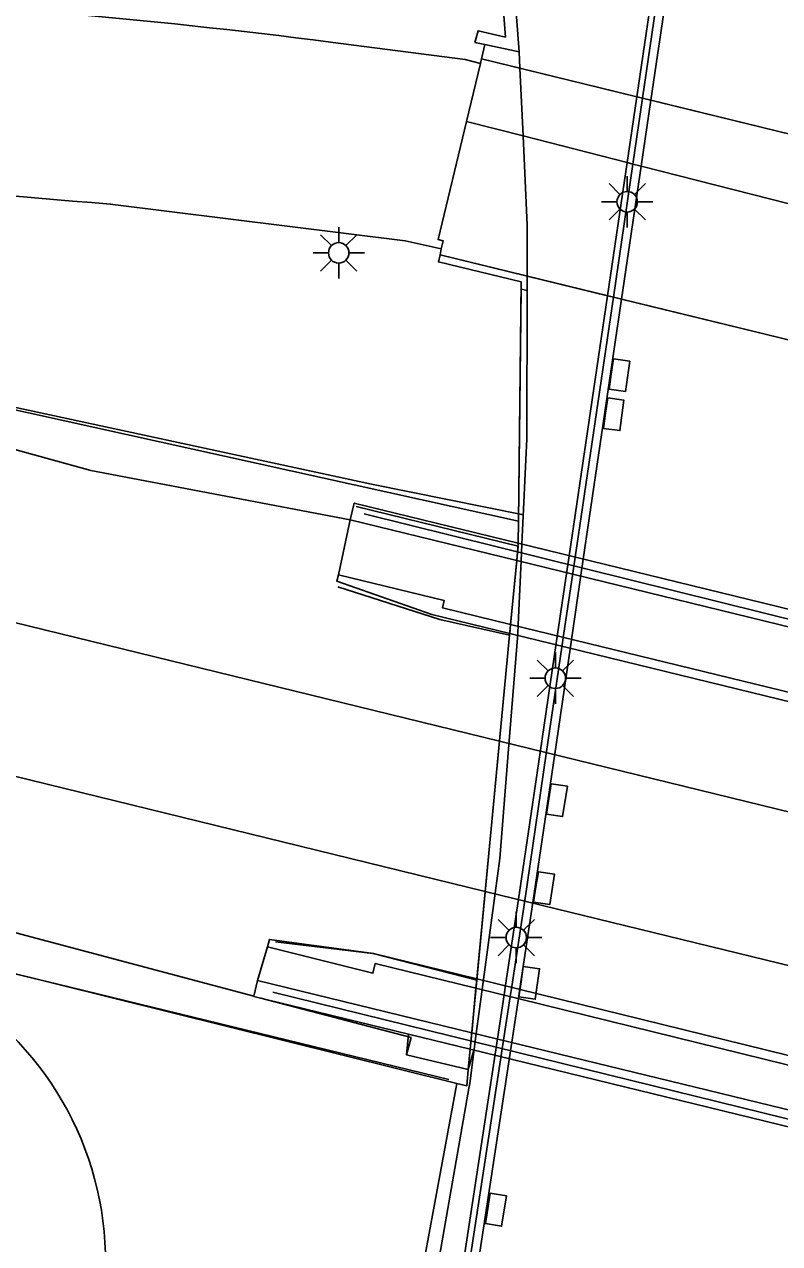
# Model space of a CAD drawing. Extents: x 125000 to 129004, y 397500 to 399008.
# Drawn here: x 126146.19 to 126164.59, y 398746.24 to 398775.95 of the extents above; entities that cross this region are included whole.
import ezdxf

# ---------------------------------------------------------------- set-up
doc = ezdxf.new("R2010")
doc.units = 0
for name, color, linetype in [('gg-afsc-hekwerk', 7, 'Continuous'), ('gg-afsc-muur', 7, 'Continuous'), ('gg-aspt-spoorlijn', 7, 'Continuous'), ('gg-knt-bronhoudergrens', 7, 'Continuous'), ('gg-knt-verharding', 7, 'Continuous'), ('gg-knt-verharding niveau 01', 7, 'Continuous'), ('gg-knt-verharding nz', 7, 'Continuous'), ('gg-kntw-beschoeiing', 7, 'Continuous'), ('gg-kntw-bovenkant insteek waterloop', 7, 'Continuous'), ('gg-kwrk-kunstwerk', 7, 'Continuous'), ('gg-kwrk-kunstwerk niveau 01', 7, 'Continuous'), ('gt-grn-afwateringsgoot', 7, 'Continuous'), ('gt-grn-vlakafsluiter', 7, 'Continuous'), ('gt-symb-kolk', 7, 'Continuous'), ('gt-symb-lichtmast', 7, 'Continuous'), ('gx-grn-maaiveld', 7, 'Continuous'), ('gx-knt-lijn weginrichtingselement', 7, 'Continuous')]:
    doc.layers.add(name, color=color, linetype=linetype)

# ---------------------------------------------------------------- blocks, each defined once
blk = doc.blocks.new('gt0-KOLK')
at = {"layer": 'gt-symb-kolk'}
blk.add_lwpolyline([(0, 0), (0.375, 0), (0.375, 0.4), (-0.375, 0.4), (-0.375, 0), (0, 0)], dxfattribs=at)
blk = doc.blocks.new('gt0-LMAST')
at = {"layer": 'gt-symb-lichtmast'}
for p, q in [((-0.005, 0.246), (-0.005, 0.621)), ((-0.182, 0.173), (-0.447, 0.438)), ((0.172, 0.173), (0.437, 0.438)), ((-0.255, -0.004), (-0.63, -0.004)), ((-0.182, -0.181), (-0.447, -0.446)), ((-0.005, -0.254), (-0.005, -0.629)), ((0.437, -0.446), (0.172, -0.181)), ((0.245, -0.004), (0.62, -0.004))]:
    blk.add_line(p, q, dxfattribs=at)
blk.add_circle((-0.005, -0.004), 0.25, dxfattribs=at)

msp = doc.modelspace()

# ---------------------------------------------------------------- linework, layer by layer
at = {"layer": 'gg-afsc-hekwerk'}
msp.add_lwpolyline([(126100.909, 398764.012), (126103.346, 398763.346), (126130.007, 398756.757), (126137.294, 398754.892), (126147, 398752.56), (126156.532, 398750.233)], dxfattribs=at)
at = {"layer": 'gg-afsc-muur'}
for p, q in [((126154.274, 398764.2), (126158.215, 398763.238)), ((126158.008, 398761.062), (126158.215, 398763.238)), ((126157.209, 398752.659), (126158.008, 398761.062)), ((126157.002, 398750.481), (126157.209, 398752.659)), ((126157.002, 398750.481), (126156.964, 398750.08))]:
    msp.add_line(p, q, dxfattribs=at)
for points in [[(126158.221, 398763.303), (126158.227, 398763.846), (126158.293, 398769.674)], [(126153.821, 398762.24), (126156.309, 398761.447), (126158.008, 398761.062)], [(126157.209, 398752.659), (126154.676, 398753.305), (126152.305, 398753.592)], [(126157.002, 398750.481), (126155.494, 398750.839), (126155.608, 398751.263), (126151.95, 398752.22)]]:
    msp.add_lwpolyline(points, dxfattribs=at)
at = {"layer": 'gg-aspt-spoorlijn'}
for p, q in [((126131.441, 398764.928), (126157.763, 398758.483)), ((126157.763, 398758.483), (126177.941, 398753.543)), ((126157.415, 398754.822), (126177.267, 398749.967))]:
    msp.add_line(p, q, dxfattribs=at)
msp.add_lwpolyline([(125156.322, 399000), (125265.795, 398973.138), (125337.968, 398955.655), (125342.007, 398954.531), (125604.524, 398890.167), (125866.375, 398826.137), (125909.048, 398815.618), (125930.042, 398810.54), (125951.414, 398805.22), (125976.888, 398799.042), (125991.963, 398795.286), (126066.691, 398777.094), (126084.884, 398772.562), (126157.415, 398754.822)], dxfattribs=at)
at = {"layer": 'gg-knt-bronhoudergrens'}
msp.add_lwpolyline([(126156.314, 398770.335), (126156.276, 398770.161), (126158.293, 398769.674), (126158.293, 398769.495)], dxfattribs=at)
at = {"layer": 'gg-knt-verharding'}
msp.add_line((126157.329, 398775.115), (126157.407, 398775.459), dxfattribs=at)
for points in [[(126181.391, 398914.044), (126178.161, 398892.433), (126175.649, 398875.176), (126173.184, 398857.833), (126165.872, 398804.712), (126163.421, 398787.424), (126161.455, 398774.102)], [(126153.647, 398775.52), (126156.927, 398775.092), (126157.302, 398775.001)], [(126148.281, 398771.572), (126155.462, 398770.674), (126156.345, 398770.478)], [(126131.75, 398586.227), (126135.873, 398613.058), (126138.633, 398630.573), (126150.309, 398701.799), (126155.602, 398734.995), (126158.007, 398750.77)]]:
    msp.add_lwpolyline(points, dxfattribs=at)
for centre, radius, start, end in [((126130.844, 398595.548), 181.411, 82.77907, 87.06602), ((126155.578, 398871.341), 100.036, 257.35206, 265.81704)]:
    msp.add_arc(centre, radius, start, end, dxfattribs=at)
at = {"layer": 'gg-knt-verharding niveau 01'}
for p, q in [((126158.337, 398773.232), (126156.96, 398773.584)), ((126160.871, 398772.584), (126158.337, 398773.232)), ((126161.014, 398772.547), (126160.871, 398772.584)), ((126161.218, 398772.495), (126161.014, 398772.547)), ((126168.69, 398770.584), (126161.218, 398772.495)), ((126158.222, 398763.307), (126158.182, 398762.887)), ((126158.222, 398763.307), (126179.125, 398758.188)), ((126158.182, 398762.887), (126158.033, 398761.327)), ((126158.182, 398762.887), (126179.044, 398757.778)), ((126158.033, 398761.327), (126158.012, 398761.106)), ((126158.033, 398761.327), (126178.746, 398756.277)), ((126158.012, 398761.106), (126178.702, 398756.058)), ((126157.608, 398756.86), (126157.212, 398752.69)), ((126157.212, 398752.69), (126157.19, 398752.463)), ((126157.212, 398752.69), (126177.065, 398747.813)), ((126157.19, 398752.463), (126157.087, 398751.377)), ((126157.19, 398752.463), (126177.019, 398747.578)), ((126157.048, 398750.974), (126157.087, 398751.377)), ((126157.087, 398751.377), (126176.817, 398746.563)), ((126176.738, 398746.169), (126157.048, 398750.974))]:
    msp.add_line(p, q, dxfattribs=at)
msp.add_lwpolyline([(126157.608, 398756.86), (126158.008, 398761.062), (126158.012, 398761.106)], dxfattribs=at)
at = {"layer": 'gg-knt-verharding nz'}
for p, q in [((126159.806, 398762.916), (126159.749, 398762.531)), ((126159.749, 398762.531), (126159.526, 398761.006)), ((126159.526, 398761.006), (126159.493, 398760.782)), ((126159.493, 398760.782), (126159.102, 398758.12)), ((126159.102, 398758.12), (126158.577, 398754.549)), ((126158.577, 398754.549), (126158.262, 398752.453)), ((126158.226, 398752.212), (126158.064, 398751.143)), ((126158.064, 398751.143), (126158.007, 398750.77))]:
    msp.add_line(p, q, dxfattribs=at)
at = {"layer": 'gg-kntw-beschoeiing'}
msp.add_lwpolyline([(126004.237, 398801.123), (126006.681, 398800.516), (126008.943, 398799.517), (126011.301, 398798.669), (126025.877, 398795.117), (126037.999, 398792.152), (126057.441, 398787.406), (126067.165, 398785.094), (126069.648, 398784.735), (126072.138, 398784.426), (126074.412, 398783.379), (126076.77, 398782.67), (126081.617, 398781.469), (126088.908, 398779.72), (126096.199, 398777.926), (126103.45, 398776.136), (126115.599, 398773.122), (126125.245, 398770.773), (126127.758, 398770.643), (126137.489, 398768.444), (126154.642, 398764.748), (126158.345, 398763.995)], dxfattribs=at)
at = {"layer": 'gg-kntw-bovenkant insteek waterloop'}
msp.add_arc((126140.365, 398745.8), 7.798, 359.5524, 60.6598, dxfattribs=at)
at = {"layer": 'gg-kwrk-kunstwerk'}
for p, q in [((126157.407, 398775.459), (126157.161, 398775.513)), ((126158.243, 398775.278), (126157.407, 398775.459)), ((126158.261, 398774.886), (126158.243, 398775.278)), ((126158.337, 398773.232), (126158.261, 398774.886)), ((126161.107, 398774.188), (126160.871, 398772.584)), ((126161.455, 398774.102), (126161.218, 398772.495)), ((126160.871, 398772.584), (126160.393, 398769.339)), ((126161.218, 398772.495), (126160.739, 398769.255)), ((126158.435, 398769.462), (126158.436, 398769.817)), ((126158.293, 398769.495), (126158.435, 398769.462)), ((126160.393, 398769.339), (126159.459, 398763.001)), ((126159.806, 398762.916), (126160.739, 398769.255)), ((126158.288, 398762.879), (126158.309, 398763.283)), ((126158.218, 398761.325), (126158.288, 398762.879)), ((126159.459, 398763.001), (126159.402, 398762.614)), ((126159.402, 398762.614), (126159.177, 398761.091)), ((126158.207, 398761.096), (126158.218, 398761.325)), ((126157.99, 398758.395), (126158.207, 398761.096)), ((126159.177, 398761.091), (126159.144, 398760.867)), ((126159.144, 398760.867), (126158.753, 398758.207)), ((126158.753, 398758.207), (126158.23, 398754.634)), ((126157.375, 398752.671), (126157.655, 398754.776)), ((126158.23, 398754.634), (126157.91, 398752.539)), ((126157.342, 398752.429), (126157.375, 398752.671)), ((126157.199, 398751.355), (126157.342, 398752.429)), ((126157.91, 398752.539), (126157.874, 398752.298)), ((126158.262, 398752.453), (126158.226, 398752.212)), ((126157.874, 398752.298), (126157.711, 398751.229)), ((126157.148, 398750.98), (126157.199, 398751.355)), ((126157.711, 398751.229), (126157.654, 398750.856))]:
    msp.add_line(p, q, dxfattribs=at)
for points in [[(126179.792, 398905.779), (126156.897, 398787.985), (126157.787, 398781.262), (126158.243, 398775.278)], [(126179.792, 398905.779), (126177.805, 398892.486), (126175.293, 398875.227), (126172.827, 398857.883), (126165.515, 398804.762), (126163.065, 398787.476), (126161.107, 398774.188)], [(126157.854, 398776.381), (126157.907, 398775.641), (126157.24, 398775.795), (126157.161, 398775.513)], [(126158.337, 398773.232), (126158.438, 398771.054), (126158.436, 398769.817)], [(126158.435, 398769.462), (126158.428, 398765.847), (126158.309, 398763.283)], [(126157.99, 398758.395), (126157.768, 398755.624), (126157.655, 398754.776)], [(126157.654, 398750.856), (126155.246, 398735.05), (126149.954, 398701.856), (126138.278, 398630.63), (126135.517, 398613.113), (126132.807, 398595.474)], [(126157.148, 398750.98), (126157.037, 398750.142), (126157.024, 398750.065)], [(126157.024, 398750.065), (126156.007, 398744.258), (126154.763, 398738.571), (126153.002, 398732.278), (126150.8, 398725.828), (126148.357, 398719.693), (126146.675, 398715.987), (126145.64, 398713.928), (126132.226, 398590.631), (126132.939, 398595.453)], [(126156.722, 398750.14), (126155.639, 398744.252), (126155.44, 398743.291)]]:
    msp.add_lwpolyline(points, dxfattribs=at)
at = {"layer": 'gg-kwrk-kunstwerk niveau 01'}
for p, q in [((126157.302, 398775.001), (126156.96, 398773.584)), ((126157.329, 398775.115), (126157.302, 398775.001)), ((126158.261, 398774.886), (126157.329, 398775.115)), ((126161.107, 398774.188), (126158.261, 398774.886)), ((126161.249, 398774.153), (126161.107, 398774.188)), ((126161.455, 398774.102), (126161.249, 398774.153)), ((126168.939, 398772.265), (126161.455, 398774.102)), ((126156.345, 398770.478), (126156.314, 398770.335)), ((126156.314, 398770.335), (126158.436, 398769.817)), ((126158.436, 398769.817), (126160.393, 398769.339)), ((126160.393, 398769.339), (126160.538, 398769.304)), ((126160.538, 398769.304), (126160.739, 398769.255)), ((126160.739, 398769.255), (126168.223, 398767.428))]:
    msp.add_line(p, q, dxfattribs=at)
msp.add_lwpolyline([(126156.96, 398773.584), (126156.267, 398770.708), (126156.389, 398770.678), (126156.345, 398770.478)], dxfattribs=at)
at = {"layer": 'gt-grn-afwateringsgoot'}
for p, q in [((126161.014, 398772.547), (126161.249, 398774.153)), ((126160.538, 398769.304), (126161.014, 398772.547)), ((126159.606, 398762.965), (126160.538, 398769.304)), ((126159.549, 398762.579), (126159.606, 398762.965)), ((126159.325, 398761.055), (126159.549, 398762.579)), ((126159.292, 398760.831), (126159.325, 398761.055)), ((126158.901, 398758.17), (126159.292, 398760.831)), ((126158.377, 398754.598), (126158.901, 398758.17)), ((126158.062, 398752.502), (126158.377, 398754.598)), ((126158.025, 398752.261), (126158.062, 398752.502)), ((126157.863, 398751.192), (126158.025, 398752.261)), ((126157.806, 398750.819), (126157.863, 398751.192))]:
    msp.add_line(p, q, dxfattribs=at)
for points in [[(126161.249, 398774.153), (126163.2, 398787.457), (126165.657, 398804.748), (126172.969, 398857.866), (126175.442, 398875.211), (126177.964, 398892.461), (126179.954, 398905.754)], [(126132.939, 398595.453), (126132.965, 398595.449), (126133.174, 398597.045), (126138.397, 398630.594), (126141.464, 398649.436), (126147.303, 398684.735), (126152.795, 398718.551), (126155.394, 398735.045), (126157.806, 398750.819)]]:
    msp.add_lwpolyline(points, dxfattribs=at)
at = {"layer": 'gt-grn-vlakafsluiter'}
for p, q in [((126157.002, 398750.481), (126157.148, 398750.98)), ((126156.964, 398750.08), (126157.002, 398750.481))]:
    msp.add_line(p, q, dxfattribs=at)
at = {"layer": 'gx-grn-maaiveld'}
for p, q in [((126158.227, 398763.846), (126158.293, 398769.495)), ((126139.465, 398767.993), (126158.227, 398763.846)), ((126154.125, 398763.88), (126153.837, 398762.535)), ((126154.125, 398763.88), (126158.182, 398762.887)), ((126158.222, 398763.307), (126158.227, 398763.846)), ((126129.475, 398756.92), (126156.722, 398750.14)), ((126152.109, 398753.471), (126151.871, 398752.65)), ((126151.777, 398752.266), (126151.871, 398752.65)), ((126157.087, 398751.377), (126151.871, 398752.65)), ((126155.546, 398751.341), (126157.048, 398750.974)), ((126157.002, 398750.481), (126157.048, 398750.974)), ((126156.722, 398750.14), (126156.964, 398750.08))]:
    msp.add_line(p, q, dxfattribs=at)
for points in [[(126139.465, 398767.993), (126140.736, 398767.206), (126143.714, 398766.208), (126147.807, 398765.081), (126154.125, 398763.88)], [(126158.222, 398763.307), (126154.224, 398764.285), (126154.125, 398763.88)], [(126158.012, 398761.106), (126156.116, 398761.569), (126153.8, 398762.383), (126153.837, 398762.535)], [(126158.033, 398761.327), (126156.372, 398761.732), (126156.418, 398761.91), (126153.837, 398762.535)], [(126151.777, 398752.266), (126140.69, 398755.218), (126138.224, 398755.533), (126136.728, 398755.573), (126135.727, 398755.9), (126135.025, 398756.92), (126129.743, 398758.151)], [(126157.212, 398752.69), (126154.697, 398753.308), (126152.158, 398753.652), (126152.109, 398753.471)], [(126157.19, 398752.463), (126154.736, 398753.068), (126154.681, 398752.828), (126152.109, 398753.471)], [(126155.546, 398751.341), (126151.776, 398752.261), (126151.777, 398752.266)], [(126155.546, 398751.341), (126155.494, 398750.839), (126157.002, 398750.481)]]:
    msp.add_lwpolyline(points, dxfattribs=at)
at = {"layer": 'gx-knt-lijn weginrichtingselement'}
for p, q in [((126157.329, 398775.115), (126183.047, 398768.801)), ((126156.314, 398770.335), (126181.911, 398764.085)), ((126154.47, 398764.021), (126182.857, 398756.983)), ((126152.241, 398752.368), (126181.228, 398745.213))]:
    msp.add_line(p, q, dxfattribs=at)

# ---------------------------------------------------------------- block references
at = {"layer": 'gt-symb-kolk'}
for p, rotation in [((126160.487, 398767.428), -98.16250946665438), ((126160.35, 398766.475), -97.75742578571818), ((126158.967, 398757.076), -99.09480497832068), ((126158.651, 398754.931), -99.02919884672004), ((126158.291, 398752.621), -98.04906170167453), ((126157.479, 398747.097), -99.264523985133)]:
    msp.add_blockref('gt0-KOLK', p, dxfattribs=dict(at, rotation=rotation))
at = {"layer": 'gt-symb-lichtmast'}
for p in [(126160.881, 398771.632), (126153.851, 398770.386), (126159.13, 398760.02), (126158.177, 398753.7)]:
    msp.add_blockref('gt0-LMAST', p, dxfattribs=at)

doc.saveas('drawing.dxf')
